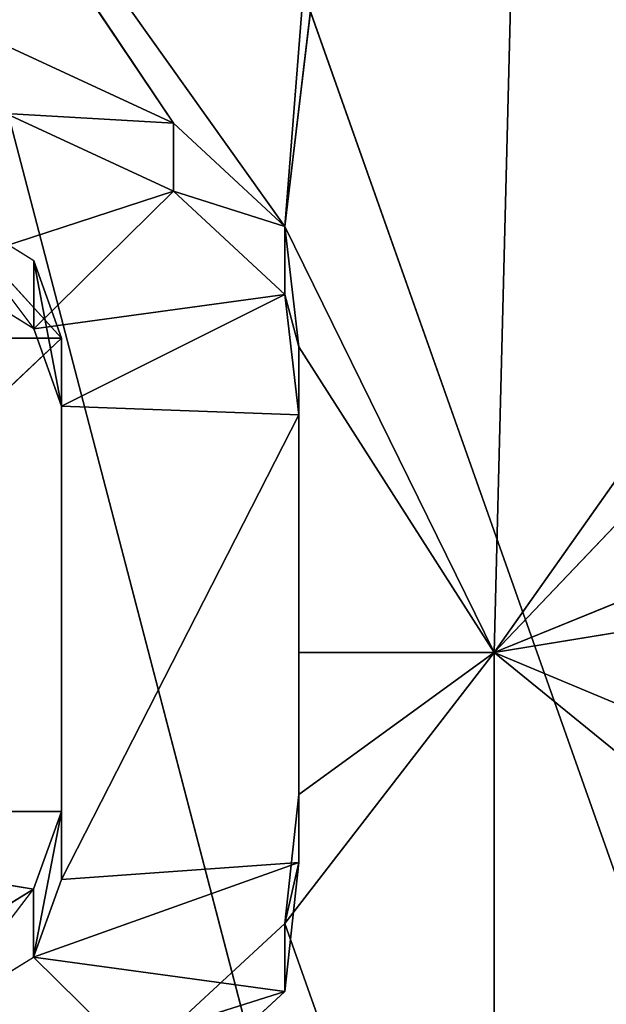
# Model space of a CAD drawing. Extents: x 257 to 312, y 0 to 136.
# Tile 263 of 656: x 286.501 to 287.111, y 84.96 to 85.984. Entities that reach past the tile are written whole.
import ezdxf

# ---------------------------------------------------------------- set-up
doc = ezdxf.new("R2010")
doc.units = 0
doc.header["$LTSCALE"] = 25.4
doc.layers.get('0').update_dxf_attribs({"color": 13, "linetype": 'CONTINUOUS'})

# ---------------------------------------------------------------- blocks, each defined once
blk = doc.blocks.new('MONO-I-KINKIET-PRZEW_D-778')
at = {"color": 18}
for p, q in [((25.0323, 76.7714, 1560.3594), (27.2887, 68.1114, 1551.3071)), ((25.0323, 76.7714, 1560.3594), (27.2887, 68.1114, 1551.3071)), ((24.3686, 76.3793, 1560.0825), (27.2887, 68.1114, 1551.3071)), ((24.3686, 76.3793, 1560.0825), (27.2887, 68.1114, 1551.3071)), ((25.7941, 72.4693, 1554.0542), (25.7944, 73.3654, 1554.9503)), ((25.7941, 72.4693, 1554.0542), (25.7944, 73.3654, 1554.9503)), ((26.0117, 72.7511, 1554.3361), (25.7944, 73.3654, 1554.9503)), ((26.0117, 72.7511, 1554.3361), (25.7944, 73.3654, 1554.9503)), ((26.1277, 72.9292, 1554.3727), (26.0117, 72.8218, 1554.2654)), ((26.1277, 72.9292, 1554.3727), (26.0117, 72.8218, 1554.2654)), ((26.1277, 72.9292, 1554.3727), (26.2726, 72.786, 1554.2295)), ((26.1277, 72.9292, 1554.3727), (26.2726, 72.786, 1554.2295)), ((26.1277, 72.8585, 1554.4434), (26.0117, 72.7511, 1554.3361)), ((26.0117, 72.8218, 1554.2654), (26.1277, 72.8585, 1554.4434)), ((26.0117, 72.8218, 1554.2654), (26.1277, 72.8585, 1554.4434)), ((26.1277, 72.8585, 1554.4434), (26.0117, 72.7511, 1554.3361)), ((26.3741, 72.8486, 1554.2921), (26.2726, 72.7153, 1554.3002)), ((26.3741, 72.8486, 1554.2921), (26.2726, 72.786, 1554.2295)), ((26.0117, 72.8218, 1554.2654), (25.9971, 72.6876, 1554.1311)), ((26.0117, 72.8218, 1554.2654), (25.9971, 72.6876, 1554.1311)), ((26.0117, 72.7511, 1554.3361), (26.0117, 72.8218, 1554.2654)), ((26.0117, 72.7511, 1554.3361), (26.0117, 72.8218, 1554.2654)), ((26.0117, 72.8218, 1554.2654), (26.2726, 72.786, 1554.2295)), ((26.0117, 72.8218, 1554.2654), (26.2726, 72.786, 1554.2295)), ((25.9971, 72.6876, 1554.1311), (26.2726, 72.786, 1554.2295)), ((25.9971, 72.6876, 1554.1311), (26.2726, 72.786, 1554.2295)), ((26.2726, 72.786, 1554.2295), (26.2436, 72.7055, 1554.1489)), ((26.2726, 72.786, 1554.2295), (26.2436, 72.7055, 1554.1489)), ((26.2726, 72.786, 1554.2295), (26.2436, 72.6348, 1554.2196)), ((26.2726, 72.786, 1554.2295), (26.2436, 72.6348, 1554.2196)), ((26.2726, 72.7153, 1554.3002), (26.2726, 72.786, 1554.2295)), ((26.3741, 72.7779, 1554.3628), (26.2726, 72.7153, 1554.3002)), ((26.0117, 72.7511, 1554.3361), (25.7941, 72.4693, 1554.0542)), ((26.0117, 72.7511, 1554.3361), (25.7941, 72.4693, 1554.0542)), ((26.0117, 72.7511, 1554.3361), (25.9971, 72.6169, 1554.2018)), ((25.9971, 72.6876, 1554.1311), (26.0117, 72.7511, 1554.3361)), ((25.9971, 72.6876, 1554.1311), (26.0117, 72.7511, 1554.3361)), ((26.0117, 72.7511, 1554.3361), (25.9971, 72.6169, 1554.2018)), ((26.2436, 72.6348, 1554.2196), (26.2726, 72.7153, 1554.3002)), ((26.2436, 72.6348, 1554.2196), (26.2726, 72.7153, 1554.3002)), ((26.2726, 72.7153, 1554.3002), (26.7655, 72.6347, 1554.2196)), ((26.2726, 72.7153, 1554.3002), (26.7655, 72.6347, 1554.2196)), ((25.997, 72.2222, 1553.6658), (26.2436, 72.7055, 1554.1489)), ((25.997, 72.2222, 1553.6658), (26.2436, 72.7055, 1554.1489)), ((25.9971, 72.6876, 1554.1311), (26.2436, 72.7055, 1554.1489)), ((25.9971, 72.6876, 1554.1311), (26.2436, 72.7055, 1554.1489)), ((26.2436, 72.7055, 1554.1489), (26.2435, 72.2132, 1553.6567)), ((26.2435, 72.1425, 1553.7274), (26.2436, 72.7055, 1554.1489)), ((26.2435, 72.1425, 1553.7274), (26.2436, 72.7055, 1554.1489)), ((26.2436, 72.7055, 1554.1489), (26.2435, 72.2132, 1553.6567)), ((26.2436, 72.7055, 1554.1489), (26.2436, 72.6348, 1554.2196)), ((26.2436, 72.7055, 1554.1489), (26.2436, 72.6348, 1554.2196)), ((25.997, 72.1515, 1553.7365), (25.9971, 72.6876, 1554.1311)), ((25.9971, 72.6876, 1554.1311), (25.997, 72.2222, 1553.6658)), ((25.997, 72.1515, 1553.7365), (25.9971, 72.6876, 1554.1311)), ((25.9971, 72.6876, 1554.1311), (25.997, 72.2222, 1553.6658)), ((25.9971, 72.4692, 1554.0541), (25.9971, 72.6876, 1554.1311)), ((25.9971, 72.4692, 1554.0541), (25.9971, 72.6876, 1554.1311)), ((25.9971, 72.6169, 1554.2018), (25.9971, 72.6876, 1554.1311)), ((25.9971, 72.6169, 1554.2018), (25.9971, 72.6876, 1554.1311)), ((25.5912, 72.6348, 1554.2197), (25.7941, 72.4693, 1554.0542)), ((25.5912, 72.6348, 1554.2197), (25.7941, 72.4693, 1554.0542)), ((26.2436, 72.6348, 1554.2196), (26.2435, 72.1425, 1553.7274)), ((26.2436, 72.6348, 1554.2196), (26.2435, 72.1425, 1553.7274)), ((26.2435, 72.1425, 1553.7274), (26.7655, 72.6347, 1554.2196)), ((26.2435, 72.1425, 1553.7274), (26.7655, 72.6347, 1554.2196)), ((26.2436, 72.6348, 1554.2196), (26.7655, 72.6347, 1554.2196)), ((26.2436, 72.6348, 1554.2196), (26.7655, 72.6347, 1554.2196)), ((25.9971, 72.6169, 1554.2018), (25.7941, 72.4693, 1554.0542)), ((25.9971, 72.6169, 1554.2018), (25.7941, 72.4693, 1554.0542)), ((25.9971, 72.6169, 1554.2018), (25.9971, 72.4692, 1554.0541)), ((25.9971, 72.6169, 1554.2018), (25.9971, 72.4692, 1554.0541)), ((25.5912, 72.5543, 1554.1392), (25.7941, 72.4693, 1554.0542)), ((25.5912, 72.5543, 1554.1392), (25.7941, 72.4693, 1554.0542)), ((25.33, 71.8115, 1553.3965), (25.7941, 72.4693, 1554.0542)), ((25.33, 71.8115, 1553.3965), (25.7941, 72.4693, 1554.0542)), ((25.3301, 71.9816, 1553.5665), (25.7941, 72.4693, 1554.0542)), ((25.3301, 71.9816, 1553.5665), (25.7941, 72.4693, 1554.0542)), ((25.7941, 72.4693, 1554.0542), (25.4317, 72.3216, 1553.9065)), ((25.7941, 72.4693, 1554.0542), (25.4317, 72.3216, 1553.9065)), ((25.5477, 72.429, 1554.0139), (25.7941, 72.4693, 1554.0542)), ((25.5477, 72.429, 1554.0139), (25.7941, 72.4693, 1554.0542)), ((25.7214, 69.5826, 1551.1675), (25.7941, 72.4693, 1554.0542)), ((25.7214, 69.5826, 1551.1675), (25.7941, 72.4693, 1554.0542)), ((25.997, 72.1515, 1553.7365), (25.7941, 72.4693, 1554.0542)), ((25.7941, 72.4693, 1554.0542), (25.9971, 72.4692, 1554.0541)), ((25.997, 72.1515, 1553.7365), (25.7941, 72.4693, 1554.0542)), ((26.0115, 72.0262, 1553.6111), (25.7941, 72.4693, 1554.0542)), ((25.7941, 72.4693, 1554.0542), (25.9971, 72.4692, 1554.0541)), ((26.0115, 72.0262, 1553.6111), (25.7941, 72.4693, 1554.0542)), ((25.9971, 72.4692, 1554.0541), (25.997, 72.1515, 1553.7365)), ((25.9971, 72.4692, 1554.0541), (25.997, 72.1515, 1553.7365)), ((25.997, 72.2222, 1553.6658), (26.0115, 72.0969, 1553.5404)), ((25.997, 72.1515, 1553.7365), (25.997, 72.2222, 1553.6658)), ((25.997, 72.1515, 1553.7365), (25.997, 72.2222, 1553.6658)), ((25.997, 72.2222, 1553.6658), (26.0115, 72.0969, 1553.5404)), ((25.997, 72.2222, 1553.6658), (26.2435, 72.2132, 1553.6567)), ((25.997, 72.2222, 1553.6658), (26.2435, 72.2132, 1553.6567)), ((26.0115, 72.0969, 1553.5404), (26.2435, 72.2132, 1553.6567)), ((26.0115, 72.0969, 1553.5404), (26.2435, 72.2132, 1553.6567)), ((26.2435, 72.2132, 1553.6567), (26.2724, 72.1327, 1553.5762)), ((26.2435, 72.1425, 1553.7274), (26.2435, 72.2132, 1553.6567)), ((26.2435, 72.2132, 1553.6567), (26.2724, 72.1327, 1553.5762)), ((26.2435, 72.2132, 1553.6567), (26.2724, 72.062, 1553.6469)), ((26.2435, 72.2132, 1553.6567), (26.2724, 72.062, 1553.6469)), ((26.2435, 72.1425, 1553.7274), (26.2435, 72.2132, 1553.6567)), ((25.997, 72.1515, 1553.7365), (26.0115, 72.0262, 1553.6111)), ((26.0115, 72.0969, 1553.5404), (25.997, 72.1515, 1553.7365)), ((26.0115, 72.0969, 1553.5404), (25.997, 72.1515, 1553.7365)), ((25.997, 72.1515, 1553.7365), (26.0115, 72.0262, 1553.6111)), ((26.2435, 72.1425, 1553.7274), (26.3739, 71.9993, 1553.5842)), ((26.2435, 72.1425, 1553.7274), (26.7654, 72.1425, 1553.7274)), ((26.2435, 72.1425, 1553.7274), (26.7654, 72.1425, 1553.7274)), ((26.2724, 72.062, 1553.6469), (26.2435, 72.1425, 1553.7274)), ((26.0115, 72.0969, 1553.5404), (26.2724, 72.1327, 1553.5762)), ((26.0115, 72.0969, 1553.5404), (26.2724, 72.1327, 1553.5762)), ((26.1274, 71.9895, 1553.433), (26.2724, 72.1327, 1553.5762)), ((26.1274, 71.9895, 1553.433), (26.2724, 72.1327, 1553.5762)), ((26.3739, 71.9993, 1553.5842), (26.2724, 72.1327, 1553.5762)), ((26.2724, 72.1327, 1553.5762), (26.3739, 72.07, 1553.5135)), ((26.2724, 72.1327, 1553.5762), (26.2724, 72.062, 1553.6469)), ((26.0115, 72.0969, 1553.5404), (26.1274, 71.9895, 1553.433)), ((26.0115, 72.0262, 1553.6111), (26.0115, 72.0969, 1553.5404)), ((26.0115, 72.0262, 1553.6111), (26.0115, 72.0969, 1553.5404)), ((26.0115, 72.0969, 1553.5404), (26.1274, 71.9895, 1553.433)), ((26.3739, 72.07, 1553.5135), (26.1274, 71.9895, 1553.433)), ((26.3739, 72.07, 1553.5135), (26.1274, 71.9895, 1553.433)), ((26.2724, 72.062, 1553.6469), (26.3739, 71.9993, 1553.5842)), ((25.7214, 69.5826, 1551.1675), (26.0115, 72.0262, 1553.6111)), ((25.7214, 69.5826, 1551.1675), (26.0115, 72.0262, 1553.6111)), ((25.8168, 69.5508, 1551.1356), (26.0115, 72.0262, 1553.6111)), ((25.8168, 69.5508, 1551.1356), (26.0115, 72.0262, 1553.6111)), ((26.7579, 70.9781, 1552.563), (26.0115, 72.0262, 1553.6111)), ((26.0115, 72.0262, 1553.6111), (26.1274, 71.9188, 1553.5038)), ((26.7579, 70.9781, 1552.563), (26.0115, 72.0262, 1553.6111)), ((26.1274, 71.9895, 1553.433), (26.0115, 72.0262, 1553.6111)), ((26.1274, 71.9895, 1553.433), (26.0115, 72.0262, 1553.6111)), ((26.0115, 72.0262, 1553.6111), (26.1274, 71.9188, 1553.5038)), ((26.1274, 71.9895, 1553.433), (26.3014, 71.909, 1553.3524)), ((26.1274, 71.9188, 1553.5038), (26.1274, 71.9895, 1553.433)), ((26.1274, 71.9188, 1553.5038), (26.1274, 71.9895, 1553.433)), ((26.1274, 71.9895, 1553.433), (26.3014, 71.909, 1553.3524)), ((26.1274, 71.9188, 1553.5038), (26.7579, 70.9781, 1552.563)), ((26.1274, 71.9188, 1553.5038), (26.3014, 71.8383, 1553.4231)), ((26.1274, 71.9188, 1553.5038), (26.7579, 70.9781, 1552.563)), ((26.3014, 71.909, 1553.3524), (26.1274, 71.9188, 1553.5038)), ((26.3014, 71.909, 1553.3524), (26.1274, 71.9188, 1553.5038)), ((26.1274, 71.9188, 1553.5038), (26.3014, 71.8383, 1553.4231))]:
    blk.add_line(p, q, dxfattribs=at)
at = {"color": 7}
mesh = blk.add_polyface(dxfattribs=at)
corners = [(24.6336, 56.1774, 1518.7008), (28.5087, 119.9652, 1454.5023), (24.6336, 120.1705, 1454.7076)]
mesh.append_faces([[corners[k] for k in face] for face in [(0, 1, 2)]], dxfattribs={"color": 7})
mesh = blk.add_polyface(dxfattribs=at)
corners = [(24.6336, 56.1774, 1518.7008), (28.5087, 55.972, 1518.4955), (28.5087, 119.9652, 1454.5023)]
mesh.append_faces([[corners[k] for k in face] for face in [(0, 1, 2)]], dxfattribs={"color": 7})
mesh = blk.add_polyface(dxfattribs=at)
corners = [(28.5087, 118.9045, 1453.4417), (24.5046, 55.1186, 1517.642), (24.5046, 119.1118, 1453.6488)]
mesh.append_faces([[corners[k] for k in face] for face in [(0, 1, 2)]], dxfattribs={"color": 7})
mesh = blk.add_polyface(dxfattribs=at)
corners = [(28.5087, 54.9114, 1517.4348), (24.5046, 55.1186, 1517.642), (28.5087, 118.9045, 1453.4417)]
mesh.append_faces([[corners[k] for k in face] for face in [(0, 1, 2)]], dxfattribs={"color": 7})
mesh = blk.add_polyface(dxfattribs=at)
corners = [(26.504, 77.39, 1560.7224), (25.7474, 77.1099, 1560.5736), (27.2887, 68.1114, 1551.3071)]
mesh.append_faces([[corners[k] for k in face] for face in [(0, 1, 2)]], dxfattribs={"color": 7})
mesh = blk.add_polyface(dxfattribs=at)
corners = [(25.7474, 77.1099, 1560.5736), (25.0323, 76.7714, 1560.3594), (27.2887, 68.1114, 1551.3071)]
mesh.append_faces([[corners[k] for k in face] for face in [(0, 1, 2)]], dxfattribs={"color": 7})
mesh = blk.add_polyface(dxfattribs=at)
corners = [(25.0323, 76.7714, 1560.3594), (24.3686, 76.3793, 1560.0825), (27.2887, 68.1114, 1551.3071)]
mesh.append_faces([[corners[k] for k in face] for face in [(0, 1, 2)]], dxfattribs={"color": 7})
mesh = blk.add_polyface(dxfattribs=at)
corners = [(24.3686, 76.3793, 1560.0825), (23.7658, 75.9393, 1559.7471), (27.2887, 68.1114, 1551.3071)]
mesh.append_faces([[corners[k] for k in face] for face in [(0, 1, 2)]], dxfattribs={"color": 7})
mesh = blk.add_polyface(dxfattribs=at)
corners = [(23.7658, 75.9393, 1559.7471), (23.2323, 75.4574, 1559.3579), (27.2887, 68.1114, 1551.3071)]
mesh.append_faces([[corners[k] for k in face] for face in [(0, 1, 2)]], dxfattribs={"color": 7})
mesh = blk.add_polyface(dxfattribs=at)
corners = [(23.2323, 75.4574, 1559.3579), (22.7757, 74.9407, 1558.9204), (27.2887, 68.1114, 1551.3071)]
mesh.append_faces([[corners[k] for k in face] for face in [(0, 1, 2)]], dxfattribs={"color": 7})
mesh = blk.add_polyface(dxfattribs=at)
corners = [(22.7757, 74.9407, 1558.9204), (22.4024, 74.3963, 1558.4408), (27.2887, 68.1114, 1551.3071)]
mesh.append_faces([[corners[k] for k in face] for face in [(0, 1, 2)]], dxfattribs={"color": 7})
mesh = blk.add_polyface(dxfattribs=at)
corners = [(27.2887, 68.1114, 1551.3071), (22.4024, 74.3963, 1558.4408), (22.1177, 73.8319, 1557.9259)]
mesh.append_faces([[corners[k] for k in face] for face in [(0, 1, 2)]], dxfattribs={"color": 7})
mesh = blk.add_polyface(dxfattribs=at)
corners = [(22.1177, 73.8319, 1557.9259), (21.9255, 73.2556, 1557.3828), (27.2887, 68.1114, 1551.3071)]
mesh.append_faces([[corners[k] for k in face] for face in [(0, 1, 2)]], dxfattribs={"color": 7})
mesh = blk.add_polyface(dxfattribs=at)
corners = [(25.7944, 73.3654, 1554.9503), (25.5478, 72.7601, 1554.3451), (25.4318, 72.8675, 1554.4524)]
mesh.append_faces([[corners[k] for k in face] for face in [(0, 1, 2)]], dxfattribs={"color": 7})
mesh = blk.add_polyface(dxfattribs=at)
corners = [(25.7944, 73.3654, 1554.9503), (25.5912, 72.6348, 1554.2197), (25.5478, 72.7601, 1554.3451)]
mesh.append_faces([[corners[k] for k in face] for face in [(0, 1, 2)]], dxfattribs={"color": 7})
mesh = blk.add_polyface(dxfattribs=at)
corners = [(25.7944, 73.3654, 1554.9503), (25.7941, 72.4693, 1554.0542), (25.5912, 72.6348, 1554.2197)]
mesh.append_faces([[corners[k] for k in face] for face in [(0, 1, 2)]], dxfattribs={"color": 7})
mesh = blk.add_polyface(dxfattribs=at)
corners = [(26.0117, 72.7511, 1554.3361), (25.7941, 72.4693, 1554.0542), (25.7944, 73.3654, 1554.9503)]
mesh.append_faces([[corners[k] for k in face] for face in [(0, 1, 2)]], dxfattribs={"color": 7})
mesh = blk.add_polyface(dxfattribs=at)
corners = [(26.1277, 72.8585, 1554.4434), (26.0117, 72.7511, 1554.3361), (25.7944, 73.3654, 1554.9503)]
mesh.append_faces([[corners[k] for k in face] for face in [(0, 1, 2)]], dxfattribs={"color": 7})
mesh = blk.add_polyface(dxfattribs=at)
corners = [(21.9255, 73.2556, 1557.3828), (21.865, 72.9654, 1557.1031), (27.2887, 68.1114, 1551.3071)]
mesh.append_faces([[corners[k] for k in face] for face in [(0, 1, 2)]], dxfattribs={"color": 7})
mesh = blk.add_polyface(dxfattribs=at)
corners = [(27.2887, 68.1114, 1551.3071), (21.865, 72.9654, 1557.1031), (21.8286, 72.6754, 1556.8195)]
mesh.append_faces([[corners[k] for k in face] for face in [(0, 1, 2)]], dxfattribs={"color": 7})
mesh = blk.add_polyface(dxfattribs=at)
corners = [(26.1277, 72.9292, 1554.3727), (26.0117, 72.8218, 1554.2654), (26.1277, 72.8585, 1554.4434)]
mesh.append_faces([[corners[k] for k in face] for face in [(0, 1, 2)]], dxfattribs={"color": 7})
mesh = blk.add_polyface(dxfattribs=at)
corners = [(26.2726, 72.786, 1554.2295), (26.0117, 72.8218, 1554.2654), (26.1277, 72.9292, 1554.3727)]
mesh.append_faces([[corners[k] for k in face] for face in [(0, 1, 2)]], dxfattribs={"color": 7})
mesh = blk.add_polyface(dxfattribs=at)
corners = [(26.3741, 72.8486, 1554.2921), (26.2726, 72.786, 1554.2295), (26.1277, 72.9292, 1554.3727)]
mesh.append_faces([[corners[k] for k in face] for face in [(0, 1, 2)]], dxfattribs={"color": 7})
mesh = blk.add_polyface(dxfattribs=at)
corners = [(26.1277, 72.8585, 1554.4434), (26.0117, 72.8218, 1554.2654), (26.0117, 72.7511, 1554.3361)]
mesh.append_faces([[corners[k] for k in face] for face in [(0, 1, 2)]], dxfattribs={"color": 7})
mesh = blk.add_polyface(dxfattribs=at)
corners = [(26.0117, 72.8218, 1554.2654), (25.9971, 72.6876, 1554.1311), (26.0117, 72.7511, 1554.3361)]
mesh.append_faces([[corners[k] for k in face] for face in [(0, 1, 2)]], dxfattribs={"color": 7})
mesh = blk.add_polyface(dxfattribs=at)
corners = [(26.0117, 72.8218, 1554.2654), (26.2726, 72.786, 1554.2295), (25.9971, 72.6876, 1554.1311)]
mesh.append_faces([[corners[k] for k in face] for face in [(0, 1, 2)]], dxfattribs={"color": 7})
mesh = blk.add_polyface(dxfattribs=at)
corners = [(26.2726, 72.786, 1554.2295), (26.2436, 72.7055, 1554.1489), (25.9971, 72.6876, 1554.1311)]
mesh.append_faces([[corners[k] for k in face] for face in [(0, 1, 2)]], dxfattribs={"color": 7})
mesh = blk.add_polyface(dxfattribs=at)
corners = [(26.2726, 72.786, 1554.2295), (26.2436, 72.6348, 1554.2196), (26.2436, 72.7055, 1554.1489)]
mesh.append_faces([[corners[k] for k in face] for face in [(0, 1, 2)]], dxfattribs={"color": 7})
mesh = blk.add_polyface(dxfattribs=at)
corners = [(26.2726, 72.786, 1554.2295), (26.2726, 72.7153, 1554.3002), (26.2436, 72.6348, 1554.2196)]
mesh.append_faces([[corners[k] for k in face] for face in [(0, 1, 2)]], dxfattribs={"color": 7})
mesh = blk.add_polyface(dxfattribs=at)
corners = [(26.7655, 72.6347, 1554.2196), (26.2726, 72.7153, 1554.3002), (26.3741, 72.7779, 1554.3628)]
mesh.append_faces([[corners[k] for k in face] for face in [(0, 1, 2)]], dxfattribs={"color": 7})
mesh = blk.add_polyface(dxfattribs=at)
corners = [(26.0117, 72.7511, 1554.3361), (25.9971, 72.6169, 1554.2018), (25.7941, 72.4693, 1554.0542)]
mesh.append_faces([[corners[k] for k in face] for face in [(0, 1, 2)]], dxfattribs={"color": 7})
mesh = blk.add_polyface(dxfattribs=at)
corners = [(26.0117, 72.7511, 1554.3361), (25.9971, 72.6876, 1554.1311), (25.9971, 72.6169, 1554.2018)]
mesh.append_faces([[corners[k] for k in face] for face in [(0, 1, 2)]], dxfattribs={"color": 7})
mesh = blk.add_polyface(dxfattribs=at)
corners = [(26.2726, 72.7153, 1554.3002), (26.7655, 72.6347, 1554.2196), (26.2436, 72.6348, 1554.2196)]
mesh.append_faces([[corners[k] for k in face] for face in [(0, 1, 2)]], dxfattribs={"color": 7})
mesh = blk.add_polyface(dxfattribs=at)
corners = [(26.2436, 72.7055, 1554.1489), (26.2435, 72.2132, 1553.6567), (25.997, 72.2222, 1553.6658)]
mesh.append_faces([[corners[k] for k in face] for face in [(0, 1, 2)]], dxfattribs={"color": 7})
mesh = blk.add_polyface(dxfattribs=at)
corners = [(26.2436, 72.7055, 1554.1489), (25.997, 72.2222, 1553.6658), (25.9971, 72.6876, 1554.1311)]
mesh.append_faces([[corners[k] for k in face] for face in [(0, 1, 2)]], dxfattribs={"color": 7})
mesh = blk.add_polyface(dxfattribs=at)
corners = [(26.2436, 72.7055, 1554.1489), (26.2436, 72.6348, 1554.2196), (26.2435, 72.1425, 1553.7274)]
mesh.append_faces([[corners[k] for k in face] for face in [(0, 1, 2)]], dxfattribs={"color": 7})
mesh = blk.add_polyface(dxfattribs=at)
corners = [(26.2436, 72.7055, 1554.1489), (26.2435, 72.1425, 1553.7274), (26.2435, 72.2132, 1553.6567)]
mesh.append_faces([[corners[k] for k in face] for face in [(0, 1, 2)]], dxfattribs={"color": 7})
mesh = blk.add_polyface(dxfattribs=at)
corners = [(25.9971, 72.6876, 1554.1311), (25.997, 72.2222, 1553.6658), (25.997, 72.1515, 1553.7365)]
mesh.append_faces([[corners[k] for k in face] for face in [(0, 1, 2)]], dxfattribs={"color": 7})
mesh = blk.add_polyface(dxfattribs=at)
corners = [(25.9971, 72.6876, 1554.1311), (25.997, 72.1515, 1553.7365), (25.9971, 72.4692, 1554.0541)]
mesh.append_faces([[corners[k] for k in face] for face in [(0, 1, 2)]], dxfattribs={"color": 7})
mesh = blk.add_polyface(dxfattribs=at)
corners = [(25.9971, 72.6876, 1554.1311), (25.9971, 72.4692, 1554.0541), (25.9971, 72.6169, 1554.2018)]
mesh.append_faces([[corners[k] for k in face] for face in [(0, 1, 2)]], dxfattribs={"color": 7})
mesh = blk.add_polyface(dxfattribs=at)
corners = [(27.2887, 68.1114, 1551.3071), (21.8286, 72.6754, 1556.8195), (21.8163, 72.3864, 1556.5326)]
mesh.append_faces([[corners[k] for k in face] for face in [(0, 1, 2)]], dxfattribs={"color": 7})
mesh = blk.add_polyface(dxfattribs=at)
corners = [(25.5912, 72.6348, 1554.2197), (25.7941, 72.4693, 1554.0542), (25.5912, 72.5543, 1554.1392)]
mesh.append_faces([[corners[k] for k in face] for face in [(0, 1, 2)]], dxfattribs={"color": 7})
mesh = blk.add_polyface(dxfattribs=at)
corners = [(26.7655, 72.6347, 1554.2196), (26.2435, 72.1425, 1553.7274), (26.2436, 72.6348, 1554.2196)]
mesh.append_faces([[corners[k] for k in face] for face in [(0, 1, 2)]], dxfattribs={"color": 7})
mesh = blk.add_polyface(dxfattribs=at)
corners = [(26.7655, 72.6347, 1554.2196), (26.7654, 72.1425, 1553.7274), (26.2435, 72.1425, 1553.7274)]
mesh.append_faces([[corners[k] for k in face] for face in [(0, 1, 2)]], dxfattribs={"color": 7})
mesh = blk.add_polyface(dxfattribs=at)
corners = [(25.9971, 72.6169, 1554.2018), (25.9971, 72.4692, 1554.0541), (25.7941, 72.4693, 1554.0542)]
mesh.append_faces([[corners[k] for k in face] for face in [(0, 1, 2)]], dxfattribs={"color": 7})
mesh = blk.add_polyface(dxfattribs=at)
corners = [(25.7941, 72.4693, 1554.0542), (25.5477, 72.429, 1554.0139), (25.5912, 72.5543, 1554.1392)]
mesh.append_faces([[corners[k] for k in face] for face in [(0, 1, 2)]], dxfattribs={"color": 7})
mesh = blk.add_polyface(dxfattribs=at)
corners = [(25.7941, 72.4693, 1554.0542), (25.7214, 69.5826, 1551.1675), (25.33, 71.8115, 1553.3965)]
mesh.append_faces([[corners[k] for k in face] for face in [(0, 1, 2)]], dxfattribs={"color": 7})
mesh = blk.add_polyface(dxfattribs=at)
corners = [(25.7941, 72.4693, 1554.0542), (25.33, 71.8115, 1553.3965), (25.3301, 71.9816, 1553.5665)]
mesh.append_faces([[corners[k] for k in face] for face in [(0, 1, 2)]], dxfattribs={"color": 7})
mesh = blk.add_polyface(dxfattribs=at)
corners = [(25.7941, 72.4693, 1554.0542), (25.3301, 71.9816, 1553.5665), (25.4317, 72.3216, 1553.9065)]
mesh.append_faces([[corners[k] for k in face] for face in [(0, 1, 2)]], dxfattribs={"color": 7})
mesh = blk.add_polyface(dxfattribs=at)
corners = [(25.7941, 72.4693, 1554.0542), (25.4317, 72.3216, 1553.9065), (25.5477, 72.429, 1554.0139)]
mesh.append_faces([[corners[k] for k in face] for face in [(0, 1, 2)]], dxfattribs={"color": 7})
mesh = blk.add_polyface(dxfattribs=at)
corners = [(25.7941, 72.4693, 1554.0542), (26.0115, 72.0262, 1553.6111), (25.7214, 69.5826, 1551.1675)]
mesh.append_faces([[corners[k] for k in face] for face in [(0, 1, 2)]], dxfattribs={"color": 7})
mesh = blk.add_polyface(dxfattribs=at)
corners = [(25.9971, 72.4692, 1554.0541), (25.997, 72.1515, 1553.7365), (25.7941, 72.4693, 1554.0542)]
mesh.append_faces([[corners[k] for k in face] for face in [(0, 1, 2)]], dxfattribs={"color": 7})
mesh = blk.add_polyface(dxfattribs=at)
corners = [(25.7941, 72.4693, 1554.0542), (25.997, 72.1515, 1553.7365), (26.0115, 72.0262, 1553.6111)]
mesh.append_faces([[corners[k] for k in face] for face in [(0, 1, 2)]], dxfattribs={"color": 7})
mesh = blk.add_polyface(dxfattribs=at)
corners = [(21.8163, 72.3864, 1556.5326), (21.8282, 72.0994, 1556.2435), (27.2887, 68.1114, 1551.3071)]
mesh.append_faces([[corners[k] for k in face] for face in [(0, 1, 2)]], dxfattribs={"color": 7})
mesh = blk.add_polyface(dxfattribs=at)
corners = [(25.997, 72.2222, 1553.6658), (26.0115, 72.0969, 1553.5404), (25.997, 72.1515, 1553.7365)]
mesh.append_faces([[corners[k] for k in face] for face in [(0, 1, 2)]], dxfattribs={"color": 7})
mesh = blk.add_polyface(dxfattribs=at)
corners = [(25.997, 72.2222, 1553.6658), (26.2435, 72.2132, 1553.6567), (26.0115, 72.0969, 1553.5404)]
mesh.append_faces([[corners[k] for k in face] for face in [(0, 1, 2)]], dxfattribs={"color": 7})
mesh = blk.add_polyface(dxfattribs=at)
corners = [(26.2435, 72.2132, 1553.6567), (26.2724, 72.1327, 1553.5762), (26.0115, 72.0969, 1553.5404)]
mesh.append_faces([[corners[k] for k in face] for face in [(0, 1, 2)]], dxfattribs={"color": 7})
mesh = blk.add_polyface(dxfattribs=at)
corners = [(26.2435, 72.2132, 1553.6567), (26.2724, 72.062, 1553.6469), (26.2724, 72.1327, 1553.5762)]
mesh.append_faces([[corners[k] for k in face] for face in [(0, 1, 2)]], dxfattribs={"color": 7})
mesh = blk.add_polyface(dxfattribs=at)
corners = [(26.2435, 72.2132, 1553.6567), (26.2435, 72.1425, 1553.7274), (26.2724, 72.062, 1553.6469)]
mesh.append_faces([[corners[k] for k in face] for face in [(0, 1, 2)]], dxfattribs={"color": 7})
mesh = blk.add_polyface(dxfattribs=at)
corners = [(25.997, 72.1515, 1553.7365), (26.0115, 72.0969, 1553.5404), (26.0115, 72.0262, 1553.6111)]
mesh.append_faces([[corners[k] for k in face] for face in [(0, 1, 2)]], dxfattribs={"color": 7})
mesh = blk.add_polyface(dxfattribs=at)
corners = [(26.7654, 72.1425, 1553.7274), (26.3739, 71.9993, 1553.5842), (26.2435, 72.1425, 1553.7274)]
mesh.append_faces([[corners[k] for k in face] for face in [(0, 1, 2)]], dxfattribs={"color": 7})
mesh = blk.add_polyface(dxfattribs=at)
corners = [(26.2724, 72.1327, 1553.5762), (26.1274, 71.9895, 1553.433), (26.0115, 72.0969, 1553.5404)]
mesh.append_faces([[corners[k] for k in face] for face in [(0, 1, 2)]], dxfattribs={"color": 7})
mesh = blk.add_polyface(dxfattribs=at)
corners = [(26.3739, 72.07, 1553.5135), (26.1274, 71.9895, 1553.433), (26.2724, 72.1327, 1553.5762)]
mesh.append_faces([[corners[k] for k in face] for face in [(0, 1, 2)]], dxfattribs={"color": 7})
mesh = blk.add_polyface(dxfattribs=at)
corners = [(27.2887, 68.1114, 1551.3071), (21.8282, 72.0994, 1556.2435), (26.4972, 68.1934, 1551.5266)]
mesh.append_faces([[corners[k] for k in face] for face in [(0, 1, 2)]], dxfattribs={"color": 7})
mesh = blk.add_polyface(dxfattribs=at)
corners = [(25.7411, 68.3428, 1551.8073), (21.8282, 72.0994, 1556.2435), (25.0264, 68.5576, 1552.1462)]
mesh.append_faces([[corners[k] for k in face] for face in [(0, 1, 2)]], dxfattribs={"color": 7})
mesh = blk.add_polyface(dxfattribs=at)
corners = [(21.8282, 72.0994, 1556.2435), (25.7411, 68.3428, 1551.8073), (26.4972, 68.1934, 1551.5266)]
mesh.append_faces([[corners[k] for k in face] for face in [(0, 1, 2)]], dxfattribs={"color": 7})
mesh = blk.add_polyface(dxfattribs=at)
corners = [(26.0115, 72.0969, 1553.5404), (26.1274, 71.9895, 1553.433), (26.0115, 72.0262, 1553.6111)]
mesh.append_faces([[corners[k] for k in face] for face in [(0, 1, 2)]], dxfattribs={"color": 7})
mesh = blk.add_polyface(dxfattribs=at)
corners = [(26.3739, 72.07, 1553.5135), (26.3014, 71.909, 1553.3524), (26.1274, 71.9895, 1553.433)]
mesh.append_faces([[corners[k] for k in face] for face in [(0, 1, 2)]], dxfattribs={"color": 7})
mesh = blk.add_polyface(dxfattribs=at)
corners = [(26.0115, 72.0262, 1553.6111), (25.8168, 69.5508, 1551.1356), (25.7214, 69.5826, 1551.1675)]
mesh.append_faces([[corners[k] for k in face] for face in [(0, 1, 2)]], dxfattribs={"color": 7})
mesh = blk.add_polyface(dxfattribs=at)
corners = [(26.0115, 72.0262, 1553.6111), (26.7579, 70.9781, 1552.563), (25.8168, 69.5508, 1551.1356)]
mesh.append_faces([[corners[k] for k in face] for face in [(0, 1, 2)]], dxfattribs={"color": 7})
mesh = blk.add_polyface(dxfattribs=at)
corners = [(26.0115, 72.0262, 1553.6111), (26.1274, 71.9188, 1553.5038), (26.7579, 70.9781, 1552.563)]
mesh.append_faces([[corners[k] for k in face] for face in [(0, 1, 2)]], dxfattribs={"color": 7})
mesh = blk.add_polyface(dxfattribs=at)
corners = [(26.0115, 72.0262, 1553.6111), (26.1274, 71.9895, 1553.433), (26.1274, 71.9188, 1553.5038)]
mesh.append_faces([[corners[k] for k in face] for face in [(0, 1, 2)]], dxfattribs={"color": 7})
mesh = blk.add_polyface(dxfattribs=at)
corners = [(26.1274, 71.9188, 1553.5038), (26.1274, 71.9895, 1553.433), (26.3014, 71.909, 1553.3524)]
mesh.append_faces([[corners[k] for k in face] for face in [(0, 1, 2)]], dxfattribs={"color": 7})
mesh = blk.add_polyface(dxfattribs=at)
corners = [(26.7579, 70.9781, 1552.563), (26.1274, 71.9188, 1553.5038), (26.3014, 71.8383, 1553.4231)]
mesh.append_faces([[corners[k] for k in face] for face in [(0, 1, 2)]], dxfattribs={"color": 7})
mesh = blk.add_polyface(dxfattribs=at)
corners = [(26.3014, 71.8383, 1553.4231), (26.1274, 71.9188, 1553.5038), (26.3014, 71.909, 1553.3524)]
mesh.append_faces([[corners[k] for k in face] for face in [(0, 1, 2)]], dxfattribs={"color": 7})
mesh = blk.add_polyface(dxfattribs=at)
corners = [(25.33, 71.8115, 1553.3965), (25.7214, 69.5826, 1551.1675), (25.3957, 69.702, 1551.2869)]
mesh.append_faces([[corners[k] for k in face] for face in [(0, 1, 2)]], dxfattribs={"color": 7})

msp = doc.modelspace()

# ---------------------------------------------------------------- block references
at = {"color": 0, "rotation": 179.9999999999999}
msp.add_blockref('MONO-I-KINKIET-PRZEW_D-778', (312.7885, 157.7954, -17.3669), dxfattribs=at)

doc.saveas('drawing.dxf')
